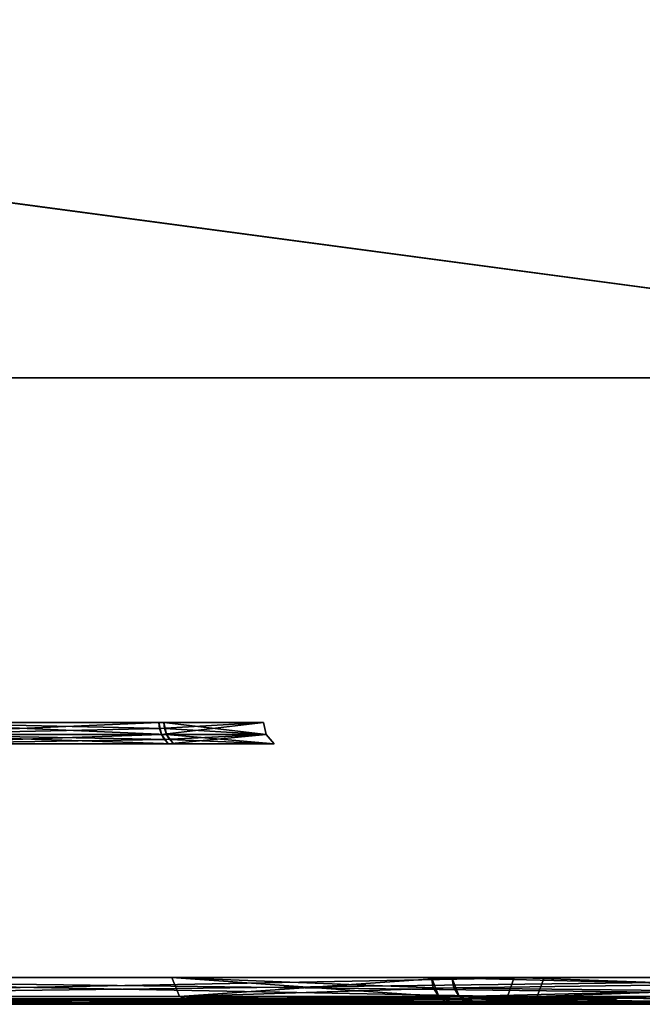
# Model space of a CAD drawing. Header units: millimetres. Extents: x -150 to 150, y -85 to 1149.
# Tile 752 of 1056: x -47.922 to -47.227, y 1007.2 to 1008.3. Entities that reach past the tile are written whole.
import ezdxf

# ---------------------------------------------------------------- set-up
doc = ezdxf.new("R2010")
doc.units = ezdxf.units.MM
doc.header["$LTSCALE"] = 21.359881
for name, color, linetype in [('1479', 7, 'CONTINUOUS'), ('1480', 7, 'CONTINUOUS'), ('1481', 7, 'CONTINUOUS'), ('1520', 7, 'CONTINUOUS'), ('1521', 7, 'CONTINUOUS'), ('1522', 7, 'CONTINUOUS'), ('3117', 7, 'CONTINUOUS'), ('3118', 7, 'CONTINUOUS'), ('3119', 7, 'CONTINUOUS'), ('3120', 7, 'CONTINUOUS'), ('3121', 7, 'CONTINUOUS'), ('3158', 7, 'CONTINUOUS'), ('3159', 7, 'CONTINUOUS'), ('3160', 7, 'CONTINUOUS'), ('3161', 7, 'CONTINUOUS'), ('3162', 7, 'CONTINUOUS'), ('6037', 7, 'CONTINUOUS'), ('6038', 7, 'CONTINUOUS'), ('6039', 7, 'CONTINUOUS'), ('6040', 7, 'CONTINUOUS'), ('6041', 7, 'CONTINUOUS'), ('6042', 7, 'CONTINUOUS'), ('6043', 7, 'CONTINUOUS'), ('6044', 7, 'CONTINUOUS'), ('6069', 7, 'CONTINUOUS'), ('6070', 7, 'CONTINUOUS'), ('6071', 7, 'CONTINUOUS'), ('6072', 7, 'CONTINUOUS'), ('6073', 7, 'CONTINUOUS'), ('6078', 7, 'CONTINUOUS'), ('6079', 7, 'CONTINUOUS'), ('6080', 7, 'CONTINUOUS'), ('6081', 7, 'CONTINUOUS'), ('6082', 7, 'CONTINUOUS'), ('6083', 7, 'CONTINUOUS'), ('6084', 7, 'CONTINUOUS'), ('6085', 7, 'CONTINUOUS'), ('6110', 7, 'CONTINUOUS'), ('6111', 7, 'CONTINUOUS'), ('6112', 7, 'CONTINUOUS'), ('6113', 7, 'CONTINUOUS'), ('6114', 7, 'CONTINUOUS'), ('9022', 7, 'CONTINUOUS'), ('9025', 7, 'CONTINUOUS')]:
    doc.layers.add(name, color=color, linetype=linetype)

msp = doc.modelspace()

# ---------------------------------------------------------------- linework, layer by layer
at = {"layer": '1479', "linetype": 'CONTINUOUS'}
for points in [[(-48.5124, 1007.2, 285.0161), (-47.3958, 1007.2, 283.7029), (-48.5004, 1007.2088, 285.0337), (-48.5124, 1007.2, 285.0161)], [(-48.5004, 1007.2088, 285.0337), (-47.3958, 1007.2, 283.7029), (-47.3773, 1007.2088, 283.7133), (-48.5004, 1007.2088, 285.0337)], [(-47.3627, 1007.2, 278.7323), (-48.4623, 1007.2, 277.4038), (-47.344, 1007.2088, 278.7222), (-47.3627, 1007.2, 278.7323)], [(-47.344, 1007.2088, 278.7222), (-48.4623, 1007.2, 277.4038), (-48.4493, 1007.2088, 277.3869), (-47.344, 1007.2088, 278.7222)], [(-47.3958, 1007.2, 283.7029), (-46.7944, 1007.2, 282.0841), (-47.3773, 1007.2088, 283.7133), (-47.3958, 1007.2, 283.7029)], [(-47.3773, 1007.2088, 283.7133), (-46.7944, 1007.2, 282.0841), (-46.7736, 1007.2088, 282.0884), (-47.3773, 1007.2088, 283.7133)], [(-46.783, 1007.2, 280.3582), (-47.3627, 1007.2, 278.7323), (-47.344, 1007.2088, 278.7222), (-46.783, 1007.2, 280.3582)], [(-46.762, 1007.2088, 280.355), (-46.783, 1007.2, 280.3582), (-47.344, 1007.2088, 278.7222), (-46.762, 1007.2088, 280.355)]]:
    msp.add_3dface(points, dxfattribs=at)
at = {"layer": '1480', "linetype": 'CONTINUOUS'}
for points in [[(-48.5004, 1007.2088, 285.0337), (-47.3773, 1007.2088, 283.7133), (-48.4948, 1007.23, 285.0405), (-48.5004, 1007.2088, 285.0337)], [(-48.4948, 1007.23, 285.0405), (-47.3773, 1007.2088, 283.7133), (-47.3698, 1007.23, 283.7178), (-48.4948, 1007.23, 285.0405)], [(-47.344, 1007.2088, 278.7222), (-48.4493, 1007.2088, 277.3869), (-47.3364, 1007.23, 278.7179), (-47.344, 1007.2088, 278.7222)], [(-47.3364, 1007.23, 278.7179), (-48.4493, 1007.2088, 277.3869), (-48.4436, 1007.23, 277.3802), (-47.3364, 1007.23, 278.7179)], [(-47.3773, 1007.2088, 283.7133), (-46.7736, 1007.2088, 282.0884), (-47.3698, 1007.23, 283.7178), (-47.3773, 1007.2088, 283.7133)], [(-47.3698, 1007.23, 283.7178), (-46.7736, 1007.2088, 282.0884), (-46.765, 1007.23, 282.09), (-47.3698, 1007.23, 283.7178)], [(-46.762, 1007.2088, 280.355), (-47.344, 1007.2088, 278.7222), (-46.7534, 1007.23, 280.3536), (-46.762, 1007.2088, 280.355)], [(-46.7534, 1007.23, 280.3536), (-47.344, 1007.2088, 278.7222), (-47.3364, 1007.23, 278.7179), (-46.7534, 1007.23, 280.3536)]]:
    msp.add_3dface(points, dxfattribs=at)
at = {"layer": '1481', "linetype": 'CONTINUOUS'}
for points in [[(-48.4623, 1007.2, 277.4038), (-47.3627, 1007.2, 278.7323), (-51.7113, 1007.2, 286.1587), (-48.4623, 1007.2, 277.4038)], [(-47.3627, 1007.2, 278.7323), (-50.0105, 1007.2, 285.869), (-51.7113, 1007.2, 286.1587), (-47.3627, 1007.2, 278.7323)], [(-47.3627, 1007.2, 278.7323), (-46.783, 1007.2, 280.3582), (-50.0105, 1007.2, 285.869), (-47.3627, 1007.2, 278.7323)], [(-46.783, 1007.2, 280.3582), (-48.5124, 1007.2, 285.0161), (-50.0105, 1007.2, 285.869), (-46.783, 1007.2, 280.3582)], [(-46.783, 1007.2, 280.3582), (-46.7944, 1007.2, 282.0841), (-48.5124, 1007.2, 285.0161), (-46.783, 1007.2, 280.3582)], [(-46.7944, 1007.2, 282.0841), (-47.3958, 1007.2, 283.7029), (-48.5124, 1007.2, 285.0161), (-46.7944, 1007.2, 282.0841)]]:
    msp.add_3dface(points, dxfattribs=at)
at = {"layer": '1520', "linetype": 'CONTINUOUS'}
for points in [[(-48.5101, 1007.2, 322.6363), (-47.3935, 1007.2, 321.3212), (-47.3773, 1007.2088, 321.3355), (-48.5101, 1007.2, 322.6363)], [(-48.5004, 1007.2088, 322.656), (-48.5101, 1007.2, 322.6363), (-47.3773, 1007.2088, 321.3355), (-48.5004, 1007.2088, 322.656)], [(-47.3627, 1007.2, 316.3545), (-48.4634, 1007.2, 315.0251), (-48.4493, 1007.2088, 315.0091), (-47.3627, 1007.2, 316.3545)], [(-47.344, 1007.2088, 316.3444), (-47.3627, 1007.2, 316.3545), (-48.4493, 1007.2088, 315.0091), (-47.344, 1007.2088, 316.3444)], [(-47.3935, 1007.2, 321.3212), (-46.7941, 1007.2, 319.7048), (-46.7736, 1007.2088, 319.7106), (-47.3935, 1007.2, 321.3212)], [(-47.3773, 1007.2088, 321.3355), (-47.3935, 1007.2, 321.3212), (-46.7736, 1007.2088, 319.7106), (-47.3773, 1007.2088, 321.3355)], [(-46.7829, 1007.2, 317.9811), (-47.3627, 1007.2, 316.3545), (-46.762, 1007.2088, 317.9773), (-46.7829, 1007.2, 317.9811)], [(-46.762, 1007.2088, 317.9773), (-47.3627, 1007.2, 316.3545), (-47.344, 1007.2088, 316.3444), (-46.762, 1007.2088, 317.9773)]]:
    msp.add_3dface(points, dxfattribs=at)
at = {"layer": '1521', "linetype": 'CONTINUOUS'}
for points in [[(-48.5004, 1007.2088, 322.656), (-47.3773, 1007.2088, 321.3355), (-48.4948, 1007.23, 322.6627), (-48.5004, 1007.2088, 322.656)], [(-48.4948, 1007.23, 322.6627), (-47.3773, 1007.2088, 321.3355), (-47.3698, 1007.23, 321.34), (-48.4948, 1007.23, 322.6627)], [(-47.344, 1007.2088, 316.3444), (-48.4493, 1007.2088, 315.0091), (-47.3364, 1007.23, 316.3401), (-47.344, 1007.2088, 316.3444)], [(-47.3364, 1007.23, 316.3401), (-48.4493, 1007.2088, 315.0091), (-48.4436, 1007.23, 315.0024), (-47.3364, 1007.23, 316.3401)], [(-47.3773, 1007.2088, 321.3355), (-46.7736, 1007.2088, 319.7106), (-47.3698, 1007.23, 321.34), (-47.3773, 1007.2088, 321.3355)], [(-47.3698, 1007.23, 321.34), (-46.7736, 1007.2088, 319.7106), (-46.765, 1007.23, 319.7122), (-47.3698, 1007.23, 321.34)], [(-46.762, 1007.2088, 317.9773), (-47.344, 1007.2088, 316.3444), (-46.7534, 1007.23, 317.9758), (-46.762, 1007.2088, 317.9773)], [(-46.7534, 1007.23, 317.9758), (-47.344, 1007.2088, 316.3444), (-47.3364, 1007.23, 316.3401), (-46.7534, 1007.23, 317.9758)]]:
    msp.add_3dface(points, dxfattribs=at)
at = {"layer": '1522', "linetype": 'CONTINUOUS'}
for points in [[(-49.9526, 1007.2, 314.1521), (-48.4634, 1007.2, 315.0251), (-47.3935, 1007.2, 321.3212), (-49.9526, 1007.2, 314.1521)], [(-49.9526, 1007.2, 314.1521), (-47.3935, 1007.2, 321.3212), (-48.5101, 1007.2, 322.6363), (-49.9526, 1007.2, 314.1521)], [(-48.4634, 1007.2, 315.0251), (-47.3627, 1007.2, 316.3545), (-46.7941, 1007.2, 319.7048), (-48.4634, 1007.2, 315.0251)], [(-48.4634, 1007.2, 315.0251), (-46.7941, 1007.2, 319.7048), (-47.3935, 1007.2, 321.3212), (-48.4634, 1007.2, 315.0251)], [(-47.3627, 1007.2, 316.3545), (-46.7829, 1007.2, 317.9811), (-46.7941, 1007.2, 319.7048), (-47.3627, 1007.2, 316.3545)]]:
    msp.add_3dface(points, dxfattribs=at)
at = {"layer": '3117', "linetype": 'CONTINUOUS'}
for points in [[(-47.6527, 1007.2, 183.3686), (-47.434, 1007.2, 184.207), (-47.7436, 1007.2088, 182.5051), (-47.6527, 1007.2, 183.3686)], [(-47.7436, 1007.2088, 182.5051), (-47.434, 1007.2, 184.207), (-47.4449, 1007.2023, 184.2109), (-47.7436, 1007.2088, 182.5051)], [(-47.7223, 1007.2, 182.5041), (-47.6527, 1007.2, 183.3686), (-47.7436, 1007.2088, 182.5051), (-47.7223, 1007.2, 182.5041)], [(-47.4312, 1007.2088, 180.8), (-47.7223, 1007.2, 182.5041), (-47.7436, 1007.2088, 182.5051), (-47.4312, 1007.2088, 180.8)], [(-47.454, 1007.2088, 184.2141), (-47.7436, 1007.2088, 182.5051), (-47.4449, 1007.2023, 184.2109), (-47.454, 1007.2088, 184.2141)], [(-47.4115, 1007.2, 180.8079), (-47.7223, 1007.2, 182.5041), (-47.4312, 1007.2088, 180.8), (-47.4115, 1007.2, 180.8079)], [(-46.5386, 1007.2, 179.3187), (-47.4115, 1007.2, 180.8079), (-47.4312, 1007.2088, 180.8), (-46.5386, 1007.2, 179.3187)], [(-46.5545, 1007.2088, 179.3047), (-46.5386, 1007.2, 179.3187), (-47.4312, 1007.2088, 180.8), (-46.5545, 1007.2088, 179.3047)]]:
    msp.add_3dface(points, dxfattribs=at)
at = {"layer": '3118', "linetype": 'CONTINUOUS'}
for points in [[(-47.7436, 1007.2088, 182.5051), (-47.454, 1007.2088, 184.2141), (-47.7524, 1007.23, 182.505), (-47.7436, 1007.2088, 182.5051)], [(-47.4394, 1007.23, 180.797), (-47.7436, 1007.2088, 182.5051), (-47.7524, 1007.23, 182.505), (-47.4394, 1007.23, 180.797)], [(-47.454, 1007.2088, 184.2141), (-47.4602, 1007.2185, 184.2163), (-47.7524, 1007.23, 182.505), (-47.454, 1007.2088, 184.2141)], [(-47.4602, 1007.2185, 184.2163), (-47.4623, 1007.23, 184.2171), (-47.7524, 1007.23, 182.505), (-47.4602, 1007.2185, 184.2163)], [(-47.4312, 1007.2088, 180.8), (-47.7436, 1007.2088, 182.5051), (-47.4394, 1007.23, 180.797), (-47.4312, 1007.2088, 180.8)], [(-46.5612, 1007.23, 179.299), (-47.4312, 1007.2088, 180.8), (-47.4394, 1007.23, 180.797), (-46.5612, 1007.23, 179.299)], [(-46.5545, 1007.2088, 179.3047), (-47.4312, 1007.2088, 180.8), (-46.5612, 1007.23, 179.299), (-46.5545, 1007.2088, 179.3047)]]:
    msp.add_3dface(points, dxfattribs=at)
at = {"layer": '3119', "linetype": 'CONTINUOUS'}
for points in [[(-47.454, 1007.2088, 184.2141), (-47.4449, 1007.2023, 184.2109), (-47.0722, 1007.2, 184.9963), (-47.454, 1007.2088, 184.2141)], [(-47.454, 1007.2088, 184.2141), (-47.0722, 1007.2, 184.9963), (-46.5974, 1007.2088, 185.7211), (-47.454, 1007.2088, 184.2141)], [(-47.4449, 1007.2023, 184.2109), (-47.434, 1007.2, 184.207), (-47.0722, 1007.2, 184.9963), (-47.4449, 1007.2023, 184.2109)]]:
    msp.add_3dface(points, dxfattribs=at)
at = {"layer": '3120', "linetype": 'CONTINUOUS'}
for points in [[(-47.4623, 1007.23, 184.2171), (-47.4602, 1007.2185, 184.2163), (-46.5974, 1007.2088, 185.7211), (-47.4623, 1007.23, 184.2171)], [(-47.4623, 1007.23, 184.2171), (-46.5974, 1007.2088, 185.7211), (-46.6041, 1007.23, 185.7267), (-47.4623, 1007.23, 184.2171)], [(-47.4602, 1007.2185, 184.2163), (-47.454, 1007.2088, 184.2141), (-46.5974, 1007.2088, 185.7211), (-47.4602, 1007.2185, 184.2163)]]:
    msp.add_3dface(points, dxfattribs=at)
at = {"layer": '3121', "linetype": 'CONTINUOUS'}
for points in [[(-47.6527, 1007.2, 183.3686), (-47.7223, 1007.2, 182.5041), (-38.4329, 1007.2, 180.0805), (-47.6527, 1007.2, 183.3686)], [(-47.7223, 1007.2, 182.5041), (-47.4115, 1007.2, 180.8079), (-38.9273, 1007.2, 179.3654), (-47.7223, 1007.2, 182.5041)], [(-47.7223, 1007.2, 182.5041), (-38.9273, 1007.2, 179.3654), (-38.4329, 1007.2, 180.0805), (-47.7223, 1007.2, 182.5041)], [(-47.434, 1007.2, 184.207), (-47.6527, 1007.2, 183.3686), (-38.071, 1007.2, 180.8698), (-47.434, 1007.2, 184.207)], [(-47.6527, 1007.2, 183.3686), (-38.4329, 1007.2, 180.0805), (-38.071, 1007.2, 180.8698), (-47.6527, 1007.2, 183.3686)], [(-47.434, 1007.2, 184.207), (-38.071, 1007.2, 180.8698), (-37.8524, 1007.2, 181.7082), (-47.434, 1007.2, 184.207)], [(-47.434, 1007.2, 184.207), (-37.8524, 1007.2, 181.7082), (-47.0722, 1007.2, 184.9963), (-47.434, 1007.2, 184.207)], [(-47.4115, 1007.2, 180.8079), (-46.5386, 1007.2, 179.3187), (-40.2425, 1007.2, 178.2489), (-47.4115, 1007.2, 180.8079)], [(-47.4115, 1007.2, 180.8079), (-40.2425, 1007.2, 178.2489), (-38.9273, 1007.2, 179.3654), (-47.4115, 1007.2, 180.8079)]]:
    msp.add_3dface(points, dxfattribs=at)
at = {"layer": '3158', "linetype": 'CONTINUOUS'}
for points in [[(-47.6415, 1007.2, 416.5678), (-47.7224, 1007.2, 417.4334), (-47.7436, 1007.2088, 417.4282), (-47.6415, 1007.2, 416.5678)], [(-47.7436, 1007.2088, 417.4282), (-47.7224, 1007.2, 417.4334), (-47.454, 1007.2088, 419.1373), (-47.7436, 1007.2088, 417.4282)], [(-47.4312, 1007.2088, 415.7232), (-47.6415, 1007.2, 416.5678), (-47.7436, 1007.2088, 417.4282), (-47.4312, 1007.2088, 415.7232)], [(-47.7224, 1007.2, 417.4334), (-47.4326, 1007.2, 419.1341), (-47.454, 1007.2088, 419.1373), (-47.7224, 1007.2, 417.4334)], [(-47.4221, 1007.2023, 415.7266), (-47.6415, 1007.2, 416.5678), (-47.4312, 1007.2088, 415.7232), (-47.4221, 1007.2023, 415.7266)], [(-47.454, 1007.2088, 419.1373), (-47.4326, 1007.2, 419.1341), (-46.5974, 1007.2088, 420.6442), (-47.454, 1007.2088, 419.1373)], [(-47.4326, 1007.2, 419.1341), (-46.5797, 1007.2, 420.6323), (-46.5974, 1007.2088, 420.6442), (-47.4326, 1007.2, 419.1341)], [(-47.4113, 1007.2, 415.7306), (-47.6415, 1007.2, 416.5678), (-47.4221, 1007.2023, 415.7266), (-47.4113, 1007.2, 415.7306)]]:
    msp.add_3dface(points, dxfattribs=at)
at = {"layer": '3159', "linetype": 'CONTINUOUS'}
for points in [[(-47.7436, 1007.2088, 417.4282), (-47.454, 1007.2088, 419.1373), (-47.7524, 1007.23, 417.4282), (-47.7436, 1007.2088, 417.4282)], [(-47.4394, 1007.23, 415.7201), (-47.7436, 1007.2088, 417.4282), (-47.7524, 1007.23, 417.4282), (-47.4394, 1007.23, 415.7201)], [(-47.7524, 1007.23, 417.4282), (-47.454, 1007.2088, 419.1373), (-47.4623, 1007.23, 419.1402), (-47.7524, 1007.23, 417.4282)], [(-47.4373, 1007.2185, 415.7209), (-47.7436, 1007.2088, 417.4282), (-47.4394, 1007.23, 415.7201), (-47.4373, 1007.2185, 415.7209)], [(-47.454, 1007.2088, 419.1373), (-46.5974, 1007.2088, 420.6442), (-47.4623, 1007.23, 419.1402), (-47.454, 1007.2088, 419.1373)], [(-47.4623, 1007.23, 419.1402), (-46.5974, 1007.2088, 420.6442), (-46.6041, 1007.23, 420.6499), (-47.4623, 1007.23, 419.1402)], [(-47.4312, 1007.2088, 415.7232), (-47.7436, 1007.2088, 417.4282), (-47.4373, 1007.2185, 415.7209), (-47.4312, 1007.2088, 415.7232)]]:
    msp.add_3dface(points, dxfattribs=at)
at = {"layer": '3160', "linetype": 'CONTINUOUS'}
for points in [[(-47.4221, 1007.2023, 415.7266), (-47.4312, 1007.2088, 415.7232), (-46.5545, 1007.2088, 414.2278), (-47.4221, 1007.2023, 415.7266)], [(-47.4113, 1007.2, 415.7306), (-47.4221, 1007.2023, 415.7266), (-46.5545, 1007.2088, 414.2278), (-47.4113, 1007.2, 415.7306)], [(-47.0399, 1007.2, 414.9478), (-47.4113, 1007.2, 415.7306), (-46.5545, 1007.2088, 414.2278), (-47.0399, 1007.2, 414.9478)]]:
    msp.add_3dface(points, dxfattribs=at)
at = {"layer": '3161', "linetype": 'CONTINUOUS'}
for points in [[(-47.4373, 1007.2185, 415.7209), (-47.4394, 1007.23, 415.7201), (-46.5612, 1007.23, 414.2221), (-47.4373, 1007.2185, 415.7209)], [(-47.4312, 1007.2088, 415.7232), (-47.4373, 1007.2185, 415.7209), (-46.5612, 1007.23, 414.2221), (-47.4312, 1007.2088, 415.7232)], [(-46.5545, 1007.2088, 414.2278), (-47.4312, 1007.2088, 415.7232), (-46.5612, 1007.23, 414.2221), (-46.5545, 1007.2088, 414.2278)]]:
    msp.add_3dface(points, dxfattribs=at)
at = {"layer": '3162', "linetype": 'CONTINUOUS'}
for points in [[(-38.9675, 1007.2, 420.6824), (-40.2959, 1007.2, 421.782), (-47.7224, 1007.2, 417.4334), (-38.9675, 1007.2, 420.6824)], [(-38.9675, 1007.2, 420.6824), (-47.7224, 1007.2, 417.4334), (-47.6415, 1007.2, 416.5678), (-38.9675, 1007.2, 420.6824)], [(-40.2959, 1007.2, 421.782), (-47.4326, 1007.2, 419.1341), (-47.7224, 1007.2, 417.4334), (-40.2959, 1007.2, 421.782)], [(-38.4651, 1007.2, 419.9753), (-38.9675, 1007.2, 420.6824), (-47.6415, 1007.2, 416.5678), (-38.4651, 1007.2, 419.9753)], [(-38.4651, 1007.2, 419.9753), (-47.6415, 1007.2, 416.5678), (-47.4113, 1007.2, 415.7306), (-38.4651, 1007.2, 419.9753)], [(-40.2959, 1007.2, 421.782), (-41.9218, 1007.2, 422.3616), (-47.4326, 1007.2, 419.1341), (-40.2959, 1007.2, 421.782)], [(-41.9218, 1007.2, 422.3616), (-46.5797, 1007.2, 420.6323), (-47.4326, 1007.2, 419.1341), (-41.9218, 1007.2, 422.3616)], [(-38.0937, 1007.2, 419.1926), (-38.4651, 1007.2, 419.9753), (-47.4113, 1007.2, 415.7306), (-38.0937, 1007.2, 419.1926)], [(-38.0937, 1007.2, 419.1926), (-47.4113, 1007.2, 415.7306), (-47.0399, 1007.2, 414.9478), (-38.0937, 1007.2, 419.1926)]]:
    msp.add_3dface(points, dxfattribs=at)
at = {"layer": '6037', "linetype": 'CONTINUOUS'}
for points in [[(-48.4916, 1007.2015, 214.7451), (-47.8675, 1007.2015, 214.9168), (-48.4917, 1007.206, 214.7536), (-48.4916, 1007.2015, 214.7451)], [(-48.4917, 1007.206, 214.7536), (-47.8675, 1007.2015, 214.9168), (-47.8718, 1007.206, 214.9241), (-48.4917, 1007.206, 214.7536)], [(-47.4167, 1007.2034, 215.3797), (-47.4203, 1007.206, 215.3817), (-47.8718, 1007.206, 214.9241), (-47.4167, 1007.2034, 215.3797)], [(-47.4129, 1007.2015, 215.3775), (-47.4167, 1007.2034, 215.3797), (-47.8718, 1007.206, 214.9241), (-47.4129, 1007.2015, 215.3775)], [(-47.8675, 1007.2015, 214.9168), (-47.4129, 1007.2015, 215.3775), (-47.8718, 1007.206, 214.9241), (-47.8675, 1007.2015, 214.9168)]]:
    msp.add_3dface(points, dxfattribs=at)
at = {"layer": '6038', "linetype": 'CONTINUOUS'}
for points in [[(-47.8675, 1007.2015, 214.9168), (-48.4916, 1007.2015, 214.7451), (-47.8631, 1007.2, 214.9083), (-47.8675, 1007.2015, 214.9168)], [(-47.8631, 1007.2, 214.9083), (-48.4916, 1007.2015, 214.7451), (-48.4915, 1007.2, 214.7356), (-47.8631, 1007.2, 214.9083)], [(-47.4129, 1007.2015, 215.3775), (-47.8675, 1007.2015, 214.9168), (-47.4088, 1007.2004, 215.3752), (-47.4129, 1007.2015, 215.3775)], [(-47.4046, 1007.2, 215.3728), (-47.8675, 1007.2015, 214.9168), (-47.8631, 1007.2, 214.9083), (-47.4046, 1007.2, 215.3728)], [(-47.8675, 1007.2015, 214.9168), (-47.4046, 1007.2, 215.3728), (-47.4088, 1007.2004, 215.3752), (-47.8675, 1007.2015, 214.9168)]]:
    msp.add_3dface(points, dxfattribs=at)
at = {"layer": '6039', "linetype": 'CONTINUOUS'}
for points in [[(-47.882, 1007.2015, 217.0827), (-48.5084, 1007.2015, 217.246), (-47.8862, 1007.206, 217.0753), (-47.882, 1007.2015, 217.0827)], [(-47.8862, 1007.206, 217.0753), (-48.5084, 1007.2015, 217.246), (-48.5083, 1007.206, 217.2375), (-47.8862, 1007.206, 217.0753)], [(-47.4286, 1007.206, 216.6237), (-47.882, 1007.2015, 217.0827), (-47.8862, 1007.206, 217.0753), (-47.4286, 1007.206, 216.6237)], [(-47.4212, 1007.2015, 216.628), (-47.882, 1007.2015, 217.0827), (-47.4286, 1007.206, 216.6237), (-47.4212, 1007.2015, 216.628)], [(-47.258, 1007.206, 216.0038), (-47.4212, 1007.2015, 216.628), (-47.4286, 1007.206, 216.6237), (-47.258, 1007.206, 216.0038)], [(-47.2495, 1007.2015, 216.0039), (-47.4212, 1007.2015, 216.628), (-47.258, 1007.206, 216.0038), (-47.2495, 1007.2015, 216.0039)], [(-47.4203, 1007.206, 215.3817), (-47.4167, 1007.2034, 215.3797), (-47.2495, 1007.2015, 216.0039), (-47.4203, 1007.206, 215.3817)], [(-47.4203, 1007.206, 215.3817), (-47.2495, 1007.2015, 216.0039), (-47.258, 1007.206, 216.0038), (-47.4203, 1007.206, 215.3817)], [(-47.4167, 1007.2034, 215.3797), (-47.4129, 1007.2015, 215.3775), (-47.2495, 1007.2015, 216.0039), (-47.4167, 1007.2034, 215.3797)]]:
    msp.add_3dface(points, dxfattribs=at)
at = {"layer": '6040', "linetype": 'CONTINUOUS'}
for points in [[(-48.5085, 1007.2, 217.2555), (-48.5084, 1007.2015, 217.246), (-47.8774, 1007.2, 217.091), (-48.5085, 1007.2, 217.2555)], [(-48.5084, 1007.2015, 217.246), (-47.882, 1007.2015, 217.0827), (-47.8774, 1007.2, 217.091), (-48.5084, 1007.2015, 217.246)], [(-47.882, 1007.2015, 217.0827), (-47.4212, 1007.2015, 216.628), (-47.4141, 1007.2, 216.6347), (-47.882, 1007.2015, 217.0827)], [(-47.8774, 1007.2, 217.091), (-47.882, 1007.2015, 217.0827), (-47.4141, 1007.2, 216.6347), (-47.8774, 1007.2, 217.091)], [(-47.4212, 1007.2015, 216.628), (-47.2495, 1007.2015, 216.0039), (-47.2401, 1007.2, 216.0074), (-47.4212, 1007.2015, 216.628)], [(-47.4141, 1007.2, 216.6347), (-47.4212, 1007.2015, 216.628), (-47.2401, 1007.2, 216.0074), (-47.4141, 1007.2, 216.6347)], [(-47.4129, 1007.2015, 215.3775), (-47.4088, 1007.2004, 215.3752), (-47.2804, 1007.2, 215.6792), (-47.4129, 1007.2015, 215.3775)], [(-47.2495, 1007.2015, 216.0039), (-47.4129, 1007.2015, 215.3775), (-47.2804, 1007.2, 215.6792), (-47.2495, 1007.2015, 216.0039)], [(-47.4088, 1007.2004, 215.3752), (-47.4046, 1007.2, 215.3728), (-47.2804, 1007.2, 215.6792), (-47.4088, 1007.2004, 215.3752)], [(-47.2401, 1007.2, 216.0074), (-47.2495, 1007.2015, 216.0039), (-47.2804, 1007.2, 215.6792), (-47.2401, 1007.2, 216.0074)]]:
    msp.add_3dface(points, dxfattribs=at)
at = {"layer": '6041', "linetype": 'CONTINUOUS'}
for points in [[(-47.7583, 1007.5016, 215.5739), (-48.0685, 1007.5016, 215.2595), (-47.755, 1007.4958, 215.572), (-47.7583, 1007.5016, 215.5739)], [(-47.755, 1007.4958, 215.572), (-48.0685, 1007.5016, 215.2595), (-47.7506, 1007.491, 215.5695), (-47.755, 1007.4958, 215.572)], [(-47.7506, 1007.491, 215.5695), (-48.0685, 1007.5016, 215.2595), (-48.064, 1007.491, 215.2519), (-47.7506, 1007.491, 215.5695)]]:
    msp.add_3dface(points, dxfattribs=at)
at = {"layer": '6042', "linetype": 'CONTINUOUS'}
for points in [[(-48.0685, 1007.5016, 215.2595), (-47.7583, 1007.5016, 215.5739), (-48.0701, 1007.515, 215.2623), (-48.0685, 1007.5016, 215.2595)], [(-47.7583, 1007.5016, 215.5739), (-47.7604, 1007.5081, 215.5751), (-48.0701, 1007.515, 215.2623), (-47.7583, 1007.5016, 215.5739)], [(-47.7604, 1007.5081, 215.5751), (-47.7611, 1007.515, 215.5755), (-48.0701, 1007.515, 215.2623), (-47.7604, 1007.5081, 215.5751)]]:
    msp.add_3dface(points, dxfattribs=at)
at = {"layer": '6043', "linetype": 'CONTINUOUS'}
for points in [[(-48.0784, 1007.5016, 216.7372), (-47.764, 1007.5016, 216.427), (-48.074, 1007.491, 216.7449), (-48.0784, 1007.5016, 216.7372)], [(-48.074, 1007.491, 216.7449), (-47.764, 1007.5016, 216.427), (-47.7564, 1007.491, 216.4315), (-48.074, 1007.491, 216.7449)], [(-47.764, 1007.5016, 216.427), (-47.6469, 1007.5016, 216.0012), (-47.7564, 1007.491, 216.4315), (-47.764, 1007.5016, 216.427)], [(-47.7583, 1007.5016, 215.5739), (-47.755, 1007.4958, 215.572), (-47.638, 1007.491, 216.0013), (-47.7583, 1007.5016, 215.5739)], [(-47.6469, 1007.5016, 216.0012), (-47.7583, 1007.5016, 215.5739), (-47.638, 1007.491, 216.0013), (-47.6469, 1007.5016, 216.0012)], [(-47.7564, 1007.491, 216.4315), (-47.6469, 1007.5016, 216.0012), (-47.638, 1007.491, 216.0013), (-47.7564, 1007.491, 216.4315)], [(-47.755, 1007.4958, 215.572), (-47.7506, 1007.491, 215.5695), (-47.638, 1007.491, 216.0013), (-47.755, 1007.4958, 215.572)]]:
    msp.add_3dface(points, dxfattribs=at)
at = {"layer": '6044', "linetype": 'CONTINUOUS'}
for points in [[(-47.7667, 1007.515, 216.4254), (-48.0784, 1007.5016, 216.7372), (-48.0799, 1007.515, 216.7345), (-47.7667, 1007.515, 216.4254)], [(-47.764, 1007.5016, 216.427), (-48.0784, 1007.5016, 216.7372), (-47.7667, 1007.515, 216.4254), (-47.764, 1007.5016, 216.427)], [(-47.65, 1007.515, 216.0012), (-47.764, 1007.5016, 216.427), (-47.7667, 1007.515, 216.4254), (-47.65, 1007.515, 216.0012)], [(-47.6469, 1007.5016, 216.0012), (-47.764, 1007.5016, 216.427), (-47.65, 1007.515, 216.0012), (-47.6469, 1007.5016, 216.0012)], [(-47.7611, 1007.515, 215.5755), (-47.7604, 1007.5081, 215.5751), (-47.6469, 1007.5016, 216.0012), (-47.7611, 1007.515, 215.5755)], [(-47.7611, 1007.515, 215.5755), (-47.6469, 1007.5016, 216.0012), (-47.65, 1007.515, 216.0012), (-47.7611, 1007.515, 215.5755)], [(-47.7604, 1007.5081, 215.5751), (-47.7583, 1007.5016, 215.5739), (-47.6469, 1007.5016, 216.0012), (-47.7604, 1007.5081, 215.5751)]]:
    msp.add_3dface(points, dxfattribs=at)
at = {"layer": '6069', "linetype": 'CONTINUOUS'}
for points in [[(-46.7729, 1007.2, 211.3353), (-48.4688, 1007.2, 211.0257), (-48.4667, 1007.2088, 211.0044), (-46.7729, 1007.2, 211.3353)], [(-46.7616, 1007.2088, 211.3168), (-46.7729, 1007.2, 211.3353), (-48.4667, 1007.2088, 211.0044), (-46.7616, 1007.2088, 211.3168)]]:
    msp.add_3dface(points, dxfattribs=at)
at = {"layer": '6070', "linetype": 'CONTINUOUS'}
for points in [[(-46.7616, 1007.2088, 211.3168), (-48.4667, 1007.2088, 211.0044), (-46.7585, 1007.23, 211.3086), (-46.7616, 1007.2088, 211.3168)], [(-46.7585, 1007.23, 211.3086), (-48.4667, 1007.2088, 211.0044), (-48.4666, 1007.23, 210.9956), (-46.7585, 1007.23, 211.3086)]]:
    msp.add_3dface(points, dxfattribs=at)
at = {"layer": '6071', "linetype": 'CONTINUOUS'}
for points in [[(-48.5312, 1007.2, 220.9654), (-46.8317, 1007.2, 220.6772), (-48.5333, 1007.2088, 220.9866), (-48.5312, 1007.2, 220.9654)], [(-48.5333, 1007.2088, 220.9866), (-46.8317, 1007.2, 220.6772), (-46.8243, 1007.2088, 220.697), (-48.5333, 1007.2088, 220.9866)]]:
    msp.add_3dface(points, dxfattribs=at)
at = {"layer": '6072', "linetype": 'CONTINUOUS'}
for points in [[(-48.5333, 1007.2088, 220.9866), (-46.8243, 1007.2088, 220.697), (-48.5334, 1007.23, 220.9954), (-48.5333, 1007.2088, 220.9866)], [(-48.5334, 1007.23, 220.9954), (-46.8243, 1007.2088, 220.697), (-46.8213, 1007.23, 220.7053), (-48.5334, 1007.23, 220.9954)]]:
    msp.add_3dface(points, dxfattribs=at)
at = {"layer": '6073', "linetype": 'CONTINUOUS'}
for points in [[(-53.1815, 1007.2, 217.664), (-53.4003, 1007.2, 216.8248), (-44.6728, 1007.2, 212.8249), (-53.1815, 1007.2, 217.664)], [(-53.4003, 1007.2, 216.8248), (-53.3887, 1007.2, 215.1003), (-45.2839, 1007.2, 212.2065), (-53.4003, 1007.2, 216.8248)], [(-53.4003, 1007.2, 216.8248), (-45.2839, 1007.2, 212.2065), (-44.6728, 1007.2, 212.8249), (-53.4003, 1007.2, 216.8248)], [(-53.3887, 1007.2, 215.1003), (-52.7876, 1007.2, 213.4822), (-46.7729, 1007.2, 211.3353), (-53.3887, 1007.2, 215.1003)], [(-53.3887, 1007.2, 215.1003), (-46.7729, 1007.2, 211.3353), (-45.2839, 1007.2, 212.2065), (-53.3887, 1007.2, 215.1003)], [(-52.8207, 1007.2, 218.4517), (-53.1815, 1007.2, 217.664), (-44.1793, 1007.2, 213.5394), (-52.8207, 1007.2, 218.4517)], [(-53.1815, 1007.2, 217.664), (-44.6728, 1007.2, 212.8249), (-44.1793, 1007.2, 213.5394), (-53.1815, 1007.2, 217.664)], [(-52.8207, 1007.2, 218.4517), (-44.1793, 1007.2, 213.5394), (-43.8185, 1007.2, 214.327), (-52.8207, 1007.2, 218.4517)], [(-52.8207, 1007.2, 218.4517), (-43.8185, 1007.2, 214.327), (-52.3272, 1007.2, 219.1662), (-52.8207, 1007.2, 218.4517)], [(-52.7876, 1007.2, 213.4822), (-48.4688, 1007.2, 211.0257), (-46.7729, 1007.2, 211.3353), (-52.7876, 1007.2, 213.4822)], [(-43.8185, 1007.2, 214.327), (-43.5997, 1007.2, 215.1663), (-52.3272, 1007.2, 219.1662), (-43.8185, 1007.2, 214.327)], [(-43.5997, 1007.2, 215.1663), (-51.7161, 1007.2, 219.7846), (-52.3272, 1007.2, 219.1662), (-43.5997, 1007.2, 215.1663)], [(-43.5997, 1007.2, 215.1663), (-43.6113, 1007.2, 216.8907), (-51.7161, 1007.2, 219.7846), (-43.5997, 1007.2, 215.1663)], [(-43.6113, 1007.2, 216.8907), (-50.2271, 1007.2, 220.6558), (-51.7161, 1007.2, 219.7846), (-43.6113, 1007.2, 216.8907)], [(-43.6113, 1007.2, 216.8907), (-44.2124, 1007.2, 218.5089), (-50.2271, 1007.2, 220.6558), (-43.6113, 1007.2, 216.8907)], [(-44.2124, 1007.2, 218.5089), (-48.5312, 1007.2, 220.9654), (-50.2271, 1007.2, 220.6558), (-44.2124, 1007.2, 218.5089)], [(-44.2124, 1007.2, 218.5089), (-45.3305, 1007.2, 219.8237), (-48.5312, 1007.2, 220.9654), (-44.2124, 1007.2, 218.5089)], [(-45.3305, 1007.2, 219.8237), (-46.8317, 1007.2, 220.6772), (-48.5312, 1007.2, 220.9654), (-45.3305, 1007.2, 219.8237)]]:
    msp.add_3dface(points, dxfattribs=at)
at = {"layer": '6078', "linetype": 'CONTINUOUS'}
for points in [[(-47.882, 1007.2015, 385.0916), (-48.5084, 1007.2015, 385.2549), (-47.8862, 1007.206, 385.0842), (-47.882, 1007.2015, 385.0916)], [(-47.8862, 1007.206, 385.0842), (-48.5084, 1007.2015, 385.2549), (-48.5083, 1007.206, 385.2464), (-47.8862, 1007.206, 385.0842)], [(-47.4286, 1007.206, 384.6326), (-47.882, 1007.2015, 385.0916), (-47.8862, 1007.206, 385.0842), (-47.4286, 1007.206, 384.6326)], [(-47.4251, 1007.2034, 384.6347), (-47.882, 1007.2015, 385.0916), (-47.4286, 1007.206, 384.6326), (-47.4251, 1007.2034, 384.6347)], [(-47.4212, 1007.2015, 384.6369), (-47.882, 1007.2015, 385.0916), (-47.4251, 1007.2034, 384.6347), (-47.4212, 1007.2015, 384.6369)]]:
    msp.add_3dface(points, dxfattribs=at)
at = {"layer": '6079', "linetype": 'CONTINUOUS'}
for points in [[(-48.5106, 1007.2, 385.2644), (-48.5084, 1007.2015, 385.2549), (-47.8803, 1007.2, 385.1015), (-48.5106, 1007.2, 385.2644)], [(-48.5084, 1007.2015, 385.2549), (-47.882, 1007.2015, 385.0916), (-47.8803, 1007.2, 385.1015), (-48.5084, 1007.2015, 385.2549)], [(-47.882, 1007.2015, 385.0916), (-47.4212, 1007.2015, 384.6369), (-47.6162, 1007.2, 384.9026), (-47.882, 1007.2015, 385.0916)], [(-47.8803, 1007.2, 385.1015), (-47.882, 1007.2015, 385.0916), (-47.6162, 1007.2, 384.9026), (-47.8803, 1007.2, 385.1015)], [(-47.6162, 1007.2, 384.9026), (-47.4212, 1007.2015, 384.6369), (-47.4172, 1007.2004, 384.6393), (-47.6162, 1007.2, 384.9026)], [(-47.413, 1007.2, 384.6417), (-47.6162, 1007.2, 384.9026), (-47.4172, 1007.2004, 384.6393), (-47.413, 1007.2, 384.6417)]]:
    msp.add_3dface(points, dxfattribs=at)
at = {"layer": '6080', "linetype": 'CONTINUOUS'}
for points in [[(-48.4916, 1007.2015, 382.754), (-47.8675, 1007.2015, 382.9257), (-48.4917, 1007.206, 382.7625), (-48.4916, 1007.2015, 382.754)], [(-48.4917, 1007.206, 382.7625), (-47.8675, 1007.2015, 382.9257), (-47.8718, 1007.206, 382.933), (-48.4917, 1007.206, 382.7625)], [(-47.8675, 1007.2015, 382.9257), (-47.4129, 1007.2015, 383.3865), (-47.8718, 1007.206, 382.933), (-47.8675, 1007.2015, 382.9257)], [(-47.8718, 1007.206, 382.933), (-47.4129, 1007.2015, 383.3865), (-47.4203, 1007.206, 383.3907), (-47.8718, 1007.206, 382.933)], [(-47.4251, 1007.2034, 384.6347), (-47.4286, 1007.206, 384.6326), (-47.258, 1007.206, 384.0128), (-47.4251, 1007.2034, 384.6347)], [(-47.4212, 1007.2015, 384.6369), (-47.4251, 1007.2034, 384.6347), (-47.258, 1007.206, 384.0128), (-47.4212, 1007.2015, 384.6369)], [(-47.2495, 1007.2015, 384.0128), (-47.4212, 1007.2015, 384.6369), (-47.258, 1007.206, 384.0128), (-47.2495, 1007.2015, 384.0128)], [(-47.4129, 1007.2015, 383.3865), (-47.2495, 1007.2015, 384.0128), (-47.4203, 1007.206, 383.3907), (-47.4129, 1007.2015, 383.3865)], [(-47.4203, 1007.206, 383.3907), (-47.2495, 1007.2015, 384.0128), (-47.258, 1007.206, 384.0128), (-47.4203, 1007.206, 383.3907)]]:
    msp.add_3dface(points, dxfattribs=at)
at = {"layer": '6081', "linetype": 'CONTINUOUS'}
for points in [[(-47.8675, 1007.2015, 382.9257), (-48.4916, 1007.2015, 382.754), (-48.4894, 1007.2, 382.7445), (-47.8675, 1007.2015, 382.9257)], [(-47.8626, 1007.2, 382.9176), (-47.8675, 1007.2015, 382.9257), (-48.4894, 1007.2, 382.7445), (-47.8626, 1007.2, 382.9176)], [(-47.4129, 1007.2015, 383.3865), (-47.8675, 1007.2015, 382.9257), (-47.8626, 1007.2, 382.9176), (-47.4129, 1007.2015, 383.3865)], [(-47.4046, 1007.2, 383.3818), (-47.4129, 1007.2015, 383.3865), (-47.8626, 1007.2, 382.9176), (-47.4046, 1007.2, 383.3818)], [(-47.4172, 1007.2004, 384.6393), (-47.4212, 1007.2015, 384.6369), (-47.2495, 1007.2015, 384.0128), (-47.4172, 1007.2004, 384.6393)], [(-47.413, 1007.2, 384.6417), (-47.4172, 1007.2004, 384.6393), (-47.2495, 1007.2015, 384.0128), (-47.413, 1007.2, 384.6417)], [(-47.413, 1007.2, 384.6417), (-47.2495, 1007.2015, 384.0128), (-47.24, 1007.2, 384.0124), (-47.413, 1007.2, 384.6417)], [(-47.2495, 1007.2015, 384.0128), (-47.4129, 1007.2015, 383.3865), (-47.24, 1007.2, 384.0124), (-47.2495, 1007.2015, 384.0128)], [(-47.24, 1007.2, 384.0124), (-47.4129, 1007.2015, 383.3865), (-47.4046, 1007.2, 383.3818), (-47.24, 1007.2, 384.0124)]]:
    msp.add_3dface(points, dxfattribs=at)
at = {"layer": '6082', "linetype": 'CONTINUOUS'}
for points in [[(-48.0784, 1007.5016, 384.7462), (-47.764, 1007.5016, 384.436), (-48.074, 1007.491, 384.7538), (-48.0784, 1007.5016, 384.7462)], [(-47.764, 1007.5016, 384.436), (-47.7607, 1007.4958, 384.4379), (-48.074, 1007.491, 384.7538), (-47.764, 1007.5016, 384.436)], [(-47.7607, 1007.4958, 384.4379), (-47.7564, 1007.491, 384.4404), (-48.074, 1007.491, 384.7538), (-47.7607, 1007.4958, 384.4379)]]:
    msp.add_3dface(points, dxfattribs=at)
at = {"layer": '6083', "linetype": 'CONTINUOUS'}
for points in [[(-47.7667, 1007.515, 384.4344), (-48.0784, 1007.5016, 384.7462), (-48.0799, 1007.515, 384.7434), (-47.7667, 1007.515, 384.4344)], [(-47.766, 1007.5081, 384.4348), (-48.0784, 1007.5016, 384.7462), (-47.7667, 1007.515, 384.4344), (-47.766, 1007.5081, 384.4348)], [(-47.764, 1007.5016, 384.436), (-48.0784, 1007.5016, 384.7462), (-47.766, 1007.5081, 384.4348), (-47.764, 1007.5016, 384.436)]]:
    msp.add_3dface(points, dxfattribs=at)
at = {"layer": '6084', "linetype": 'CONTINUOUS'}
for points in [[(-47.7583, 1007.5016, 383.5828), (-48.0685, 1007.5016, 383.2685), (-47.7506, 1007.491, 383.5785), (-47.7583, 1007.5016, 383.5828)], [(-47.7506, 1007.491, 383.5785), (-48.0685, 1007.5016, 383.2685), (-48.064, 1007.491, 383.2608), (-47.7506, 1007.491, 383.5785)], [(-47.7607, 1007.4958, 384.4379), (-47.764, 1007.5016, 384.436), (-47.6469, 1007.5016, 384.0102), (-47.7607, 1007.4958, 384.4379)], [(-47.7564, 1007.491, 384.4404), (-47.7607, 1007.4958, 384.4379), (-47.6469, 1007.5016, 384.0102), (-47.7564, 1007.491, 384.4404)], [(-47.6469, 1007.5016, 384.0102), (-47.7583, 1007.5016, 383.5828), (-47.638, 1007.491, 384.0102), (-47.6469, 1007.5016, 384.0102)], [(-47.638, 1007.491, 384.0102), (-47.7583, 1007.5016, 383.5828), (-47.7506, 1007.491, 383.5785), (-47.638, 1007.491, 384.0102)], [(-47.7564, 1007.491, 384.4404), (-47.6469, 1007.5016, 384.0102), (-47.638, 1007.491, 384.0102), (-47.7564, 1007.491, 384.4404)]]:
    msp.add_3dface(points, dxfattribs=at)
at = {"layer": '6085', "linetype": 'CONTINUOUS'}
for points in [[(-48.0685, 1007.5016, 383.2685), (-47.7583, 1007.5016, 383.5828), (-48.0701, 1007.515, 383.2712), (-48.0685, 1007.5016, 383.2685)], [(-48.0701, 1007.515, 383.2712), (-47.7583, 1007.5016, 383.5828), (-47.7611, 1007.515, 383.5844), (-48.0701, 1007.515, 383.2712)], [(-47.766, 1007.5081, 384.4348), (-47.7667, 1007.515, 384.4344), (-47.65, 1007.515, 384.0101), (-47.766, 1007.5081, 384.4348)], [(-47.764, 1007.5016, 384.436), (-47.766, 1007.5081, 384.4348), (-47.65, 1007.515, 384.0101), (-47.764, 1007.5016, 384.436)], [(-47.6469, 1007.5016, 384.0102), (-47.764, 1007.5016, 384.436), (-47.65, 1007.515, 384.0101), (-47.6469, 1007.5016, 384.0102)], [(-47.7583, 1007.5016, 383.5828), (-47.6469, 1007.5016, 384.0102), (-47.7611, 1007.515, 383.5844), (-47.7583, 1007.5016, 383.5828)], [(-47.7611, 1007.515, 383.5844), (-47.6469, 1007.5016, 384.0102), (-47.65, 1007.515, 384.0101), (-47.7611, 1007.515, 383.5844)]]:
    msp.add_3dface(points, dxfattribs=at)
at = {"layer": '6110', "linetype": 'CONTINUOUS'}
for points in [[(-48.5333, 1007.2088, 388.9956), (-48.5328, 1007.2, 388.9743), (-46.8243, 1007.2088, 388.706), (-48.5333, 1007.2088, 388.9956)], [(-48.5328, 1007.2, 388.9743), (-46.8309, 1007.2, 388.6858), (-46.8243, 1007.2088, 388.706), (-48.5328, 1007.2, 388.9743)]]:
    msp.add_3dface(points, dxfattribs=at)
at = {"layer": '6111', "linetype": 'CONTINUOUS'}
for points in [[(-48.5333, 1007.2088, 388.9956), (-46.8243, 1007.2088, 388.706), (-48.5334, 1007.23, 389.0044), (-48.5333, 1007.2088, 388.9956)], [(-48.5334, 1007.23, 389.0044), (-46.8243, 1007.2088, 388.706), (-46.8213, 1007.23, 388.7142), (-48.5334, 1007.23, 389.0044)]]:
    msp.add_3dface(points, dxfattribs=at)
at = {"layer": '6112', "linetype": 'CONTINUOUS'}
for points in [[(-46.7695, 1007.2, 379.3455), (-48.4672, 1007.2, 379.0346), (-48.4667, 1007.2088, 379.0134), (-46.7695, 1007.2, 379.3455)], [(-46.7616, 1007.2088, 379.3258), (-46.7695, 1007.2, 379.3455), (-48.4667, 1007.2088, 379.0134), (-46.7616, 1007.2088, 379.3258)]]:
    msp.add_3dface(points, dxfattribs=at)
at = {"layer": '6113', "linetype": 'CONTINUOUS'}
for points in [[(-46.7616, 1007.2088, 379.3258), (-48.4667, 1007.2088, 379.0134), (-46.7585, 1007.23, 379.3175), (-46.7616, 1007.2088, 379.3258)], [(-46.7585, 1007.23, 379.3175), (-48.4667, 1007.2088, 379.0134), (-48.4666, 1007.23, 379.0046), (-46.7585, 1007.23, 379.3175)]]:
    msp.add_3dface(points, dxfattribs=at)
at = {"layer": '6114', "linetype": 'CONTINUOUS'}
for points in [[(-46.8309, 1007.2, 388.6858), (-48.5328, 1007.2, 388.9743), (-53.3994, 1007.2, 384.8389), (-46.8309, 1007.2, 388.6858)], [(-46.8309, 1007.2, 388.6858), (-53.3994, 1007.2, 384.8389), (-53.3895, 1007.2, 383.1137), (-46.8309, 1007.2, 388.6858)], [(-45.3317, 1007.2, 387.8336), (-46.8309, 1007.2, 388.6858), (-53.3895, 1007.2, 383.1137), (-45.3317, 1007.2, 387.8336)], [(-45.3317, 1007.2, 387.8336), (-53.3895, 1007.2, 383.1137), (-53.1595, 1007.2, 382.2753), (-45.3317, 1007.2, 387.8336)], [(-44.7143, 1007.2, 387.2245), (-45.3317, 1007.2, 387.8336), (-53.1595, 1007.2, 382.2753), (-44.7143, 1007.2, 387.2245)], [(-44.7143, 1007.2, 387.2245), (-53.1595, 1007.2, 382.2753), (-52.7874, 1007.2, 381.4908), (-44.7143, 1007.2, 387.2245)], [(-44.2126, 1007.2, 386.5182), (-44.7143, 1007.2, 387.2245), (-52.7874, 1007.2, 381.4908), (-44.2126, 1007.2, 386.5182)], [(-44.2126, 1007.2, 386.5182), (-52.7874, 1007.2, 381.4908), (-52.2857, 1007.2, 380.7844), (-44.2126, 1007.2, 386.5182)], [(-44.2126, 1007.2, 386.5182), (-52.2857, 1007.2, 380.7844), (-43.8405, 1007.2, 385.7336), (-44.2126, 1007.2, 386.5182)], [(-52.2857, 1007.2, 380.7844), (-51.6683, 1007.2, 380.1753), (-43.8405, 1007.2, 385.7336), (-52.2857, 1007.2, 380.7844)], [(-51.6683, 1007.2, 380.1753), (-50.1691, 1007.2, 379.3231), (-43.6105, 1007.2, 384.8952), (-51.6683, 1007.2, 380.1753)], [(-51.6683, 1007.2, 380.1753), (-43.6105, 1007.2, 384.8952), (-43.8405, 1007.2, 385.7336), (-51.6683, 1007.2, 380.1753)], [(-50.1691, 1007.2, 379.3231), (-48.4672, 1007.2, 379.0346), (-43.6006, 1007.2, 383.17), (-50.1691, 1007.2, 379.3231)], [(-50.1691, 1007.2, 379.3231), (-43.6006, 1007.2, 383.17), (-43.6105, 1007.2, 384.8952), (-50.1691, 1007.2, 379.3231)], [(-48.4672, 1007.2, 379.0346), (-46.7695, 1007.2, 379.3455), (-44.1804, 1007.2, 381.5465), (-48.4672, 1007.2, 379.0346)], [(-48.4672, 1007.2, 379.0346), (-44.1804, 1007.2, 381.5465), (-43.6006, 1007.2, 383.17), (-48.4672, 1007.2, 379.0346)]]:
    msp.add_3dface(points, dxfattribs=at)
at = {"layer": '9022', "linetype": 'CONTINUOUS'}
for points in [[(-57.6942, 1007.9, 161.3017), (-46.5874, 1007.9, 157.1845), (-68.2333, 1007.9, 433.8322), (-57.6942, 1007.9, 161.3017)], [(-68.2333, 1007.9, 433.8322), (-46.5874, 1007.9, 157.1845), (-46.4694, 1007.9, 442.8539), (-68.2333, 1007.9, 433.8322)]]:
    msp.add_3dface(points, dxfattribs=at)
at = {"layer": '9025', "linetype": 'CONTINUOUS'}
for points in [[(-57.6942, 1007.9, 161.3017), (-68.2333, 1009.4, 166.1678), (-46.4694, 1009.4, 157.1461), (-57.6942, 1007.9, 161.3017)], [(-68.2333, 1007.9, 433.8322), (-46.4694, 1007.9, 442.8539), (-57.6942, 1009.4, 438.6983), (-68.2333, 1007.9, 433.8322)], [(-46.5874, 1007.9, 157.1845), (-57.6942, 1007.9, 161.3017), (-46.4694, 1009.4, 157.1461), (-46.5874, 1007.9, 157.1845)], [(-46.4694, 1007.9, 442.8539), (-46.5874, 1009.4, 442.8155), (-57.6942, 1009.4, 438.6983), (-46.4694, 1007.9, 442.8539)]]:
    msp.add_3dface(points, dxfattribs=at)

doc.saveas('drawing.dxf')
